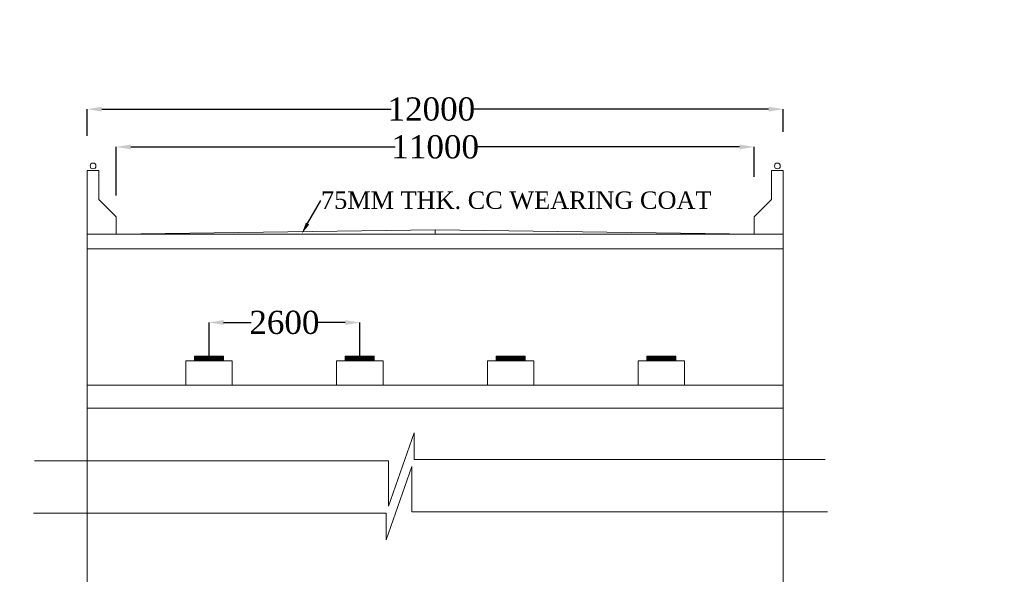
# Model space of a CAD drawing. Header units: millimetres. Extents: x -20950785 to 389010297, y -11535949 to 14056629.
# Tile 283 of 654: x 13514325 to 13548281, y -395669 to -376537. Entities that reach past the tile are written whole.
import ezdxf
from ezdxf import colors
from ezdxf.entities.mleader import LeaderData, LeaderLine
from ezdxf.math import Vec2, Vec3

# ---------------------------------------------------------------- set-up
doc = ezdxf.new("R2010")
doc.units = ezdxf.units.MM
doc.header["$LTSCALE"] = 60
doc.header["$MEASUREMENT"] = 0
doc.styles.add('PDF Arial Bold', font='times.ttf')
doc.dimstyles.get("Standard").update_dxf_attribs({"dimtxt": 400, "dimasz": 215, "dimexe": 0.18, "dimexo": 0.0625, "dimgap": 0.09, "dimtad": 0, "dimtih": 1, "dimtoh": 1, "dimdec": 0, "dimzin": 4, "dimdsep": 46, "dimtxsty": 'Standard', "dimblk": 'OPEN90', "dimcen": 0, "dimadec": 0, "dimazin": 1, "dimtfac": 1, "dimtdec": 0, "dimtix": 1, "dimtofl": 0, "dimtmove": 0, "dimatfit": 3, "dimldrblk": 'OPEN30', "dimfxl": 1, "dimtolj": 1, "dimtzin": 0, "dimarcsym": 0})

# ---------------------------------------------------------------- blocks, each defined once
blk = doc.blocks.new('*D2234')
at = {"color": 0, "linetype": 'Continuous', "lineweight": -2, "ltscale": 2, "transparency": 16777216}
for p, q in [((13520854, -388139), (13520854, -386983)), ((13521354, -386983), (13522307, -386983)), ((13525554, -386983), (13524602, -386983)), ((13526054, -388139), (13526054, -386983))]:
    blk.add_line(p, q, dxfattribs=at)
at = {"color": 0, "linetype": 'Continuous', "lineweight": 9, "ltscale": 2, "transparency": 16777216}
for points in [[(13521354, -386900), (13521354, -387067), (13520854, -386983)], [(13525554, -386900), (13525554, -387067), (13526054, -386983)]]:
    blk.add_solid(points, dxfattribs=at)
at = {"layer": 'Defpoints', "color": 0, "linetype": 'Continuous', "lineweight": 9, "ltscale": 2, "transparency": 16777216}
for p in [(13526054, -386983), (13520854, -388139), (13526054, -388139)]:
    blk.add_point(p, dxfattribs=at)
at = {"color": 0, "linetype": 'Continuous', "lineweight": 9, "ltscale": 2, "transparency": 16777216, "insert": (13523454, -386983), "char_height": 800, "attachment_point": 5, "style": 'PDF Arial Bold'}
blk.add_mtext('\\A1;2600', dxfattribs=at)
blk = doc.blocks.new('*D2132')
at = {"color": 0, "linetype": 'Continuous', "lineweight": -2, "ltscale": 2, "transparency": 16777216}
for p, q in [((13517654, -382599), (13517654, -380927)), ((13518154, -380927), (13527268, -380927)), ((13539154, -380927), (13530041, -380927)), ((13539654, -381962), (13539654, -380927))]:
    blk.add_line(p, q, dxfattribs=at)
at = {"color": 0, "linetype": 'Continuous', "lineweight": 9, "ltscale": 2, "transparency": 16777216}
for points in [[(13518154, -380844), (13518154, -381010), (13517654, -380927)], [(13539154, -380844), (13539154, -381010), (13539654, -380927)]]:
    blk.add_solid(points, dxfattribs=at)
at = {"layer": 'Defpoints', "color": 0, "linetype": 'Continuous', "lineweight": 9, "ltscale": 2, "transparency": 16777216}
for p in [(13517654, -380927), (13539654, -381962), (13517654, -382599)]:
    blk.add_point(p, dxfattribs=at)
at = {"color": 0, "linetype": 'Continuous', "lineweight": 9, "ltscale": 2, "transparency": 16777216, "insert": (13528654, -380927), "char_height": 800, "attachment_point": 5, "style": 'PDF Arial Bold'}
blk.add_mtext('\\A1;11000', dxfattribs=at)
blk = doc.blocks.new('*D2133')
at = {"color": 0, "linetype": 'Continuous', "lineweight": -2, "ltscale": 2, "transparency": 16777216}
for p, q in [((13516654, -380540), (13516654, -379623)), ((13517154, -379623), (13527136, -379623)), ((13540154, -379623), (13529908, -379623)), ((13540654, -380408), (13540654, -379623))]:
    blk.add_line(p, q, dxfattribs=at)
at = {"color": 0, "linetype": 'Continuous', "lineweight": 9, "ltscale": 2, "transparency": 16777216}
for points in [[(13517154, -379540), (13517154, -379706), (13516654, -379623)], [(13540154, -379540), (13540154, -379706), (13540654, -379623)]]:
    blk.add_solid(points, dxfattribs=at)
at = {"layer": 'Defpoints', "color": 0, "linetype": 'Continuous', "lineweight": 9, "ltscale": 2, "transparency": 16777216}
for p in [(13516654, -379623), (13516654, -380540), (13540654, -380408)]:
    blk.add_point(p, dxfattribs=at)
at = {"color": 0, "linetype": 'Continuous', "lineweight": 9, "ltscale": 2, "transparency": 16777216, "insert": (13528522, -379623), "char_height": 800, "attachment_point": 5, "style": 'PDF Arial Bold'}
blk.add_mtext('\\A1;12000', dxfattribs=at)

msp = doc.modelspace()

# ---------------------------------------------------------------- hatches: boundary and pattern name
at = {"linetype": 'Continuous', "lineweight": 9, "ltscale": 2}
h = msp.add_hatch(dxfattribs=at)
h.set_pattern_fill('ANSI31', scale=2)
h.set_pattern_definition([(45, (-10698248.84971, 3026613.55142), (-0.1767766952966, 0.1767766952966), [])])
h.paths.add_polyline_path([(13521354.5, -388139.45), (13520354.5, -388139.45), (13520354.5, -388299.45), (13521354.5, -388299.45)])
h = msp.add_hatch(dxfattribs=at)
h.set_pattern_fill('ANSI31', scale=20)
h.set_pattern_definition([(45, (13525911.1503, -388189.4486), (-1.76776695, 1.76776695), [])])
h.paths.add_polyline_path([(13526554.5, -388139.45), (13525554.5, -388139.45), (13525554.5, -388299.45), (13526554.5, -388299.45)])
h.paths.add_polyline_path([(13531754.5, -388139.45), (13530754.5, -388139.45), (13530754.5, -388299.45), (13531754.5, -388299.45)])
h.paths.add_polyline_path([(13536954.5, -388139.45), (13535954.5, -388139.45), (13535954.5, -388299.45), (13536954.5, -388299.45)])

# ---------------------------------------------------------------- linework, layer by layer
at = {"color": 7, "linetype": 'Continuous', "lineweight": 9, "ltscale": 2}
for p, q in [((13516654.5, -383939.45), (13516654.5, -381739.45)), ((13516654.5, -381739.45), (13517054.5, -381739.45)), ((13517054.5, -381739.45), (13517054.5, -382739.45)), ((13540654.5, -381739.45), (13540254.5, -381739.45)), ((13540254.5, -381739.45), (13540254.5, -382739.45)), ((13540654.5, -383939.45), (13540654.5, -381739.45)), ((13517054.5, -382739.45), (13517654.5, -383339.45)), ((13540254.5, -382739.45), (13539654.5, -383339.45)), ((13517654.5, -383939.45), (13517654.5, -383339.45)), ((13539654.5, -383939.45), (13539654.5, -383339.45)), ((13516654.5, -398755.45), (13516654.5, -383789.45)), ((13540654.5, -383939.45), (13516654.5, -383939.45)), ((13528654.5, -383789.45), (13517654.5, -383939.45)), ((13528654.5, -383789.45), (13528654.5, -383939.45)), ((13528654.5, -383789.45), (13539654.5, -383939.45)), ((13540654.5, -398755.45), (13540654.5, -383789.45)), ((13540654.5, -384439.45), (13516654.5, -384439.45)), ((13521654.5, -388299.45), (13520054.5, -388299.45)), ((13520054.5, -389139.45), (13520054.5, -388299.45)), ((13520354.5, -388299.45), (13520354.5, -388139.45)), ((13521354.5, -388139.45), (13520354.5, -388139.45)), ((13521354.5, -388299.45), (13521354.5, -388139.45)), ((13521654.5, -389139.45), (13521654.5, -388299.45)), ((13526854.5, -388299.45), (13525254.5, -388299.45)), ((13525254.5, -389139.45), (13525254.5, -388299.45)), ((13525554.5, -388299.45), (13525554.5, -388139.45)), ((13526554.5, -388139.45), (13525554.5, -388139.45)), ((13526554.5, -388299.45), (13526554.5, -388139.45)), ((13526854.5, -389139.45), (13526854.5, -388299.45)), ((13532054.5, -388299.45), (13530454.5, -388299.45)), ((13530454.5, -389139.45), (13530454.5, -388299.45)), ((13530754.5, -388299.45), (13530754.5, -388139.45)), ((13531754.5, -388139.45), (13530754.5, -388139.45)), ((13531754.5, -388299.45), (13531754.5, -388139.45)), ((13532054.5, -389139.45), (13532054.5, -388299.45)), ((13537254.5, -388299.45), (13535654.5, -388299.45)), ((13535654.5, -389139.45), (13535654.5, -388299.45)), ((13535954.5, -388299.45), (13535954.5, -388139.45)), ((13536954.5, -388139.45), (13535954.5, -388139.45)), ((13536954.5, -388299.45), (13536954.5, -388139.45)), ((13537254.5, -389139.45), (13537254.5, -388299.45)), ((13540654.5, -389139.45), (13516654.5, -389139.45)), ((13540654.5, -389939.45), (13516654.5, -389939.45)), ((13527041.17, -393319.26), (13527927.17, -390783.92)), ((13527927.17, -390783.92), (13527927.17, -391711.26)), ((13514830.5, -391749.59), (13527041.17, -391749.59)), ((13527041.17, -391749.59), (13527041.17, -393319.26)), ((13527927.17, -391711.26), (13542107.83, -391711.26)), ((13527844.75, -391947.11), (13526958.75, -394482.44)), ((13527844.75, -393516.77), (13527844.75, -391947.11)), ((13542183.08, -393516.77), (13527844.75, -393516.77)), ((13526958.75, -393555.11), (13514803.83, -393555.11)), ((13526958.75, -394482.44), (13526958.75, -393555.11))]:
    msp.add_line(p, q, dxfattribs=at)
for centre, radius in [((13500903, -376200.45), 347474.95), ((13516854.5, -381583.45), 100), ((13540454.5, -381583.45), 100)]:
    msp.add_circle(centre, radius, dxfattribs=at)

# ---------------------------------------------------------------- dimensions: what is measured, and where the dimension line sits
for base, p1, p2, text, picture, middle in [((13516654.5, -379623), (13540654.5, -380408), (13516654.5, -380540), '12000', '*D2133', (13528522, -379623)), ((13517654.5, -380927), (13539654.5, -381962), (13517654.5, -382599), '11000', '*D2132', (13528654.5, -380927))]:
    dim = msp.add_linear_dim(base=base, p1=p1, p2=p2, text=text, dimstyle='Standard', override={"dimtxt": 800, "dimasz": 500, "dimtxsty": 'PDF Arial Bold', "dimfxl": 300}, dxfattribs=at)
    dim.commit()
    dim.dimension.update_dxf_attribs({"geometry": picture, "text_midpoint": middle, "dimtype": 160})
dim = msp.add_linear_dim(base=(13526054.5, -386983.45), p1=(13520854.5, -388139.45), p2=(13526054.5, -388139.45), text='2600', dimstyle='Standard', override={"dimtxt": 800, "dimasz": 500, "dimtxsty": 'PDF Arial Bold', "dimfxl": 300}, dxfattribs=at)
dim.commit()
dim.dimension.update_dxf_attribs({"geometry": '*D2234', "text_midpoint": (13523454.5, -386983.45)})

# ---------------------------------------------------------------- leaders
ml = msp.add_multileader_mtext('Standard', dxfattribs=at)
ml.set_content('{\\fTimes New Roman|b0|i0|c0|p18;75MM THK. CC WEARING COAT }', color=7)
ml.set_leader_properties()
ml.build(insert=Vec2(0, 0))
ml.multileader.update_dxf_attribs({"has_dogleg": 0, "text_right_attachment_type": 6, "dogleg_length": 0.36, "arrow_head_size": 400})
ctx = ml.context
ctx.base_point, ctx.char_height, ctx.arrow_head_size, ctx.landing_gap_size, ctx.plane_origin = Vec3(13524715.37, -382769.31), 600, 400, 0.18, Vec3(13534796.24, -383869.91)
ctx.right_attachment = 6
notes = []
notes.append((ctx, [(0, (1, 1, 0), (13524714.65, -382769.31), (1, 0), 0.72, [(0, [(13524053.72, -383917.96)], 0, [])])]))
ctx.mtext.insert, ctx.mtext.flow_direction = Vec3(13524715.55, -382462.6), 5
for ctx, leaders in notes:
    for number, flags, end, landing, length, lines in leaders:
        leader = LeaderData()
        leader.index, (leader.has_last_leader_line, leader.has_dogleg_vector, leader.attachment_direction) = number, flags
        leader.last_leader_point, leader.dogleg_vector, leader.dogleg_length = Vec3(end), Vec3(landing), length
        for number, points, colour, breaks in lines:
            line = LeaderLine()
            line.index, line.vertices, line.color, line.breaks = number, Vec3.list(points), colors.encode_raw_color(colour), breaks
            leader.lines.append(line)
        ctx.leaders.append(leader)

doc.saveas('drawing.dxf')
